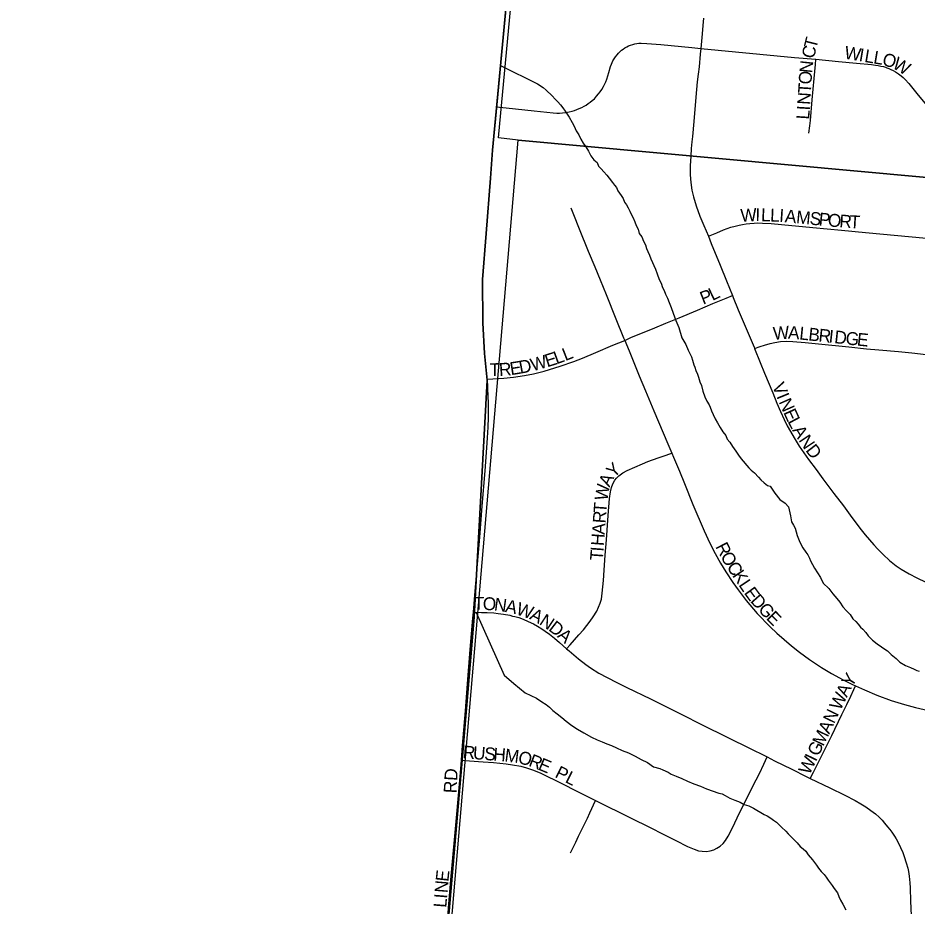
# Model space of a CAD drawing. Extents: x 1410790 to 1770854, y 448063 to 770588.
# Drawn here: x 1514996 to 1518488, y 622690 to 626139 of the extents above; entities that cross this region are included whole.
import ezdxf

# ---------------------------------------------------------------- set-up
doc = ezdxf.new("R2010")
doc.units = 0
for name, color, linetype in [('GM_X_Adjacent_County', 7, 'Continuous'), ('GM_X_City_Street', 7, 'Continuous'), ('GM_X_City_Street_Text', 7, 'Continuous'), ('GM_X_Corporation', 7, 'Continuous'), ('GM_X_County', 7, 'Continuous'), ('GM_X_Minor_River', 7, 'Continuous'), ('GM_X_Section', 7, 'Continuous'), ('GM_X_Township', 7, 'Continuous')]:
    doc.layers.add(name, color=color, linetype=linetype)

msp = doc.modelspace()

# ---------------------------------------------------------------- linework, layer by layer
at = {"layer": 'GM_X_Adjacent_County'}
msp.add_lwpolyline([(1517339.4, 630939.6), (1517193.5, 629397.8), (1517069.8, 628090.7), (1516949.9, 626822.9), (1516853.3, 625802.4), (1516836.6, 625625.7), (1516829.1, 625517.4), (1516813.1, 625302.8), (1516798.6, 625124.4), (1516799.3, 624956.3), (1516805.5, 624838), (1516815.9, 624733.7), (1516765.5, 623815), (1516721.1, 623275.7), (1516626.6, 622180.1), (1516525.9, 620993.2), (1516461.1, 620230.1), (1516373.4, 619132.2)], dxfattribs=at)
at = {"layer": 'GM_X_City_Street'}
for points in [[(1517655.8, 626137.8), (1517652.8, 626109.5), (1517650, 626077.9), (1517644.9, 626021.2)], [(1516851.5, 625794.1), (1516889.8, 625790.2), (1516998.7, 625778.9), (1517072, 625771.6), (1517086.1, 625770.3), (1517096.7, 625770.3), (1517108.7, 625771.3), (1517121.6, 625772.8), (1517134.9, 625775.2), (1517145.5, 625777.6), (1517154.9, 625780.4), (1517164.6, 625783.7), (1517173.5, 625787.3), (1517183.2, 625791.9), (1517192.9, 625796.9), (1517200.6, 625801.4), (1517208.5, 625806.7), (1517216.2, 625812.3), (1517224.3, 625818.8), (1517232.3, 625825.7), (1517241, 625835.3), (1517248.7, 625844.4), (1517254.9, 625852.9), (1517261.3, 625862.2), (1517268, 625872.8), (1517273.5, 625883), (1517277.1, 625891.9), (1517280.4, 625901.3), (1517288.7, 625926.9), (1517295.3, 625950.9), (1517298.1, 625959.9), (1517300.7, 625966.1), (1517303.8, 625972.3), (1517308.7, 625980.7), (1517314, 625988.4), (1517320.3, 625996.3), (1517326.2, 626003), (1517332, 626008.7), (1517337.7, 626013.8), (1517343.7, 626018.5), (1517350.4, 626023.2), (1517357.6, 626027.4), (1517364.3, 626030.8), (1517372.3, 626033.9), (1517381.1, 626036.7), (1517389.1, 626038.6), (1517397.6, 626040.2), (1517405.3, 626041), (1517413.7, 626041.5), (1517435.4, 626040.6), (1517490.1, 626035.8), (1517609.9, 626024.5), (1517644.9, 626021.2)], [(1517644.9, 626021.2), (1517642.8, 625998.4), (1517638.2, 625950.1), (1517635.1, 625921.7), (1517631.6, 625891.8), (1517625.9, 625831.4), (1517617.8, 625737.9), (1517612.7, 625679.2), (1517610.4, 625659.2), (1517608.3, 625633.1), (1517606.1, 625602.4), (1517603.7, 625564.9), (1517604.3, 625531.1), (1517606.2, 625501.2), (1517610.6, 625471.6), (1517616.7, 625445.7), (1517627.2, 625410.9), (1517641.8, 625370.6), (1517657.3, 625334.3), (1517674.5, 625293)], [(1517644.9, 626021.2), (1518008.7, 625986.3), (1518091.4, 625978.8)], [(1518064.1, 625692.7), (1518067.8, 625720.3), (1518070.2, 625741.3), (1518076.7, 625822), (1518084.5, 625904.9), (1518089.5, 625958.1), (1518091.4, 625978.8)], [(1518091.4, 625978.8), (1518179.1, 625970.7), (1518249.6, 625964.2), (1518307.2, 625958.3), (1518322.3, 625956.4), (1518332.6, 625954.7), (1518344.1, 625952.5), (1518354, 625950.3), (1518361.5, 625948.1), (1518367.3, 625946.2), (1518374.5, 625943.4), (1518382.5, 625939.7), (1518391.9, 625934.9), (1518401, 625929.7), (1518412.7, 625921.9), (1518421.9, 625914.7), (1518430.2, 625907.8), (1518438.2, 625900), (1518451.7, 625885.2), (1518483.5, 625846.4), (1518545.6, 625770.8)], [(1517140.5, 625402), (1517150.7, 625376.2), (1517173, 625320.5), (1517208.8, 625234.7), (1517233.6, 625173.6), (1517254.7, 625123), (1517277.9, 625065.8), (1517315.5, 624971.5), (1517345.5, 624898.8), (1517350, 624888.4)], [(1517674.5, 625293), (1517707, 625306.2), (1517733.6, 625317), (1517747.5, 625322.2), (1517762.2, 625327), (1517777.9, 625331.3), (1517793.9, 625335.2), (1517807, 625337.8), (1517821.3, 625340.4), (1517835.6, 625342.2), (1517852.2, 625343.4), (1517866, 625343.9), (1517885, 625343.6), (1517917.7, 625341.6), (1517958, 625337.8), (1518080.4, 625325.7), (1518190.7, 625315.3), (1518284.4, 625306.6), (1518521.2, 625284.3), (1518649.4, 625271.8), (1518832.7, 625254.6), (1518999.9, 625238.7)], [(1517674.5, 625293), (1517674.9, 625292), (1517685.6, 625264.5), (1517720.3, 625179.5), (1517744.9, 625118.8), (1517768.3, 625062)], [(1517350, 624888.4), (1517376.2, 624900.5), (1517412.4, 624915.3), (1517466.9, 624937.5), (1517510.1, 624955), (1517560.6, 624976), (1517632.1, 625006.1), (1517692.2, 625031.1), (1517743.9, 625052.1), (1517768.3, 625062)], [(1517768.3, 625062), (1517771, 625055.3), (1517790.1, 625006.6), (1517813.5, 624952.5), (1517851.8, 624862), (1517853.8, 624856.9)], [(1516818, 624738.3), (1516881.1, 624742.2), (1516918.6, 624745.6), (1516961.7, 624751.8), (1516996.3, 624758.7), (1517037.3, 624768.7), (1517099.7, 624788.2), (1517153, 624806.9), (1517185.9, 624819.9), (1517238.2, 624841), (1517304, 624869.4), (1517350, 624888.4)], [(1517350, 624888.4), (1517366.7, 624847.2), (1517406.2, 624751.2), (1517430.6, 624692.4), (1517462.7, 624614.9), (1517499, 624529.8), (1517517.1, 624487.6), (1517532.2, 624450.9)], [(1517853.8, 624856.9), (1517875.9, 624864.3), (1517892.8, 624869.9), (1517914.6, 624876.1), (1517932.2, 624880.6), (1517954.4, 624883.9), (1517976.7, 624884.9), (1518001.8, 624884.5), (1518050.3, 624879.9), (1518101.6, 624874.9), (1518219.1, 624863.1), (1518287.6, 624856), (1518336.3, 624851.9), (1518412.7, 624844.9), (1518463.3, 624839.9), (1518519.1, 624834)], [(1517853.8, 624856.9), (1517875.7, 624802.2), (1517891.8, 624761.4), (1517924, 624685), (1517940.6, 624644.3), (1517954.4, 624612.1), (1517968.2, 624581.1), (1517980.2, 624557.5), (1517992.9, 624534.6), (1518007.2, 624510.4), (1518027.3, 624477.7), (1518062.9, 624426.6), (1518092.2, 624387.5), (1518118.7, 624351.9), (1518161.8, 624295), (1518198.4, 624246.8), (1518224.7, 624209.9), (1518261.9, 624160.2), (1518282.2, 624134.4), (1518316.5, 624094.6), (1518332.2, 624077.8), (1518353.2, 624057.1), (1518377.5, 624034.9), (1518403.5, 624014.3), (1518422.8, 624001.2), (1518454.1, 623983), (1518483.2, 623967.4), (1518517.9, 623951)], [(1516763.3, 623833.7), (1516770.4, 623915.6), (1516787.6, 624125), (1516797.6, 624245.6), (1516808.1, 624382), (1516815.7, 624471.2), (1516818.1, 624510.7), (1516820, 624551.2), (1516821.4, 624588.9), (1516821.9, 624624.7), (1516821.4, 624648.5), (1516820.9, 624668.1), (1516819.5, 624706.7), (1516818, 624738.3)], [(1517124.8, 623691.7), (1517138.9, 623707.7), (1517155.4, 623726.4), (1517172.1, 623746.2), (1517190, 623765.5), (1517203.3, 623781.9), (1517216.2, 623799.7), (1517227.2, 623816.2), (1517241.2, 623838.5), (1517248.4, 623852.9), (1517254.7, 623868.4), (1517259.3, 623884.8), (1517263, 623908), (1517267.9, 623957.2), (1517270.2, 623996.7), (1517274.4, 624055.6), (1517279.3, 624114.5), (1517286.3, 624209.4), (1517291.6, 624274.8), (1517295.1, 624300.3), (1517298.6, 624317), (1517303.9, 624332.1), (1517312.2, 624346.5), (1517318.7, 624354.4), (1517327.5, 624363.2), (1517342.6, 624374.6), (1517359.2, 624383.9), (1517419.2, 624409.9), (1517440.3, 624418.5), (1517480.1, 624433.3), (1517498.6, 624439.5), (1517532.2, 624450.9)], [(1517532.2, 624450.9), (1517539.7, 624434.7), (1517561.9, 624381.3), (1517581.3, 624333.1), (1517614.7, 624251.2), (1517657.8, 624149), (1517679.9, 624101.7), (1517701.1, 624061.2), (1517721.7, 624023.7), (1517741.9, 623990.5), (1517769.7, 623948.9), (1517790.2, 623920.6), (1517821.8, 623878.9), (1517863.8, 623829), (1517914.2, 623777.7), (1517940.4, 623753.1), (1517996.8, 623703.6), (1518027.5, 623679.3), (1518067.2, 623650.6), (1518113.1, 623619.5), (1518152.2, 623595.9), (1518198.1, 623571.1), (1518233.1, 623553.7), (1518245.8, 623548.2)], [(1516716.6, 623259.3), (1516721.3, 623316.7), (1516731.8, 623450.7), (1516740.4, 623555.6), (1516750.8, 623689.6), (1516761.3, 623810.7), (1516763.3, 623833.7)], [(1516763.3, 623833.7), (1516794.5, 623833.2), (1516815.8, 623832.9), (1516842.3, 623831.1), (1516859.7, 623829), (1516879.8, 623826.3), (1516904.2, 623821.8), (1516915.3, 623819.1), (1516924, 623817), (1516938.8, 623812.8), (1516955.6, 623806.5), (1516975.1, 623798.4), (1516995.6, 623788.2), (1517011.2, 623779.5), (1517028, 623769.5), (1517041.8, 623760.5), (1517058.4, 623748.5), (1517077.6, 623732.9), (1517097.2, 623716.1), (1517124.8, 623691.7)], [(1517124.8, 623691.7), (1517134, 623683.6), (1517170.8, 623652.9), (1517198.7, 623630.7), (1517216.7, 623617.7), (1517249.2, 623597.6), (1517317.3, 623562.1), (1517358.4, 623541.8), (1517449.8, 623497.5), (1517578.8, 623433.4), (1517640.1, 623402), (1517758, 623344.4), (1517828.6, 623309.4), (1517902.3, 623272.2)], [(1518069.7, 623189.2), (1518081.9, 623213.5), (1518114.1, 623277.9), (1518136.1, 623322.4), (1518153.3, 623355.9), (1518165.2, 623380.2), (1518179.7, 623410.1), (1518192.5, 623436.6), (1518211.5, 623475.4), (1518226.9, 623508.5), (1518239.3, 623534.5), (1518245.8, 623548.2)], [(1518245.8, 623548.2), (1518279.9, 623532.9), (1518327.9, 623512.2), (1518383.2, 623491.7), (1518435, 623475.2), (1518477.6, 623463.9), (1518512.3, 623456.7), (1518549.3, 623450.2), (1518590.1, 623444.2), (1518664.3, 623436), (1518727.2, 623430.1), (1518842, 623418.3), (1518884.3, 623413.7), (1518917.5, 623410.8)], [(1517236.1, 623103.7), (1517375.2, 623035.3), (1517446.4, 622999.4), (1517501.5, 622971), (1517547.9, 622947.8), (1517594.2, 622924.6), (1517619.1, 622914.2), (1517636.6, 622908.6), (1517650.1, 622906.3), (1517667.4, 622906), (1517681.2, 622908.1), (1517696.2, 622912.5), (1517707.8, 622918.3), (1517720.6, 622926.4), (1517732.1, 622936.8), (1517740.8, 622948.4), (1517751.4, 622964.6), (1517769.2, 623000.6), (1517794.5, 623053.1), (1517810.7, 623085.4), (1517846.9, 623158.9), (1517872.5, 623208.4), (1517889.2, 623244.1), (1517902.3, 623272.2)], [(1517902.3, 623272.2), (1517930.9, 623257.8), (1517998.6, 623224.6), (1518054.2, 623196.6), (1518069.7, 623189.2)], [(1516668.1, 622702.4), (1516675.5, 622796), (1516698.9, 623050.7), (1516712.7, 623210.9), (1516716.6, 623259.3)], [(1516716.6, 623259.3), (1516747.6, 623257.3), (1516800.9, 623253.8), (1516840.8, 623250.9), (1516890.1, 623245.7), (1516914.5, 623242.2), (1516946.9, 623236.5), (1516968.9, 623230.6), (1516996.1, 623221.4), (1517024.6, 623209.2), (1517106.3, 623169.8), (1517164.7, 623140), (1517236.1, 623103.7)], [(1518069.7, 623189.2), (1518146.1, 623153.1), (1518204.3, 623124), (1518243.4, 623103.8), (1518266.2, 623090.6), (1518284.9, 623078.9), (1518305.3, 623064.8), (1518322.4, 623051.2), (1518336.8, 623038.3), (1518348.2, 623026.6), (1518358.2, 623014.9), (1518369.3, 623001.7), (1518378, 622991.1), (1518386.1, 622980.3), (1518396.3, 622965.6), (1518403.3, 622954.5), (1518410.8, 622940.9), (1518420.1, 622921.4), (1518428.5, 622901.6), (1518434.2, 622886.5), (1518442.3, 622861.9), (1518448, 622840.3), (1518450.7, 622827.4), (1518453.4, 622809.3), (1518454.9, 622796.7), (1518456.1, 622783.5), (1518457.4, 622764.5), (1518459.1, 622712.6), (1518460.9, 622657.5)], [(1517139.6, 622900.6), (1517148.4, 622918), (1517160.2, 622941.4), (1517171.1, 622964.9), (1517195.3, 623014.3), (1517205.3, 623034.5), (1517214.7, 623055.2), (1517236.1, 623103.7)], [(1516624.7, 622155.6), (1516639.7, 622360.7), (1516647.9, 622462.2), (1516654.5, 622542.8), (1516662.6, 622632.4), (1516668.1, 622702.4)]]:
    msp.add_lwpolyline(points, dxfattribs=at)
at = {"layer": 'GM_X_Corporation'}
for points in [[(1516399, 619440.9), (1516626.6, 622180.1), (1516721.1, 623275.7), (1516765.5, 623815), (1516815.9, 624733.7), (1516805.5, 624838), (1516799.3, 624956.3), (1516798.6, 625124.4), (1516813.1, 625302.8), (1516829.1, 625517.4), (1516836.6, 625625.7), (1517842.6, 636258), (1517955.8, 637494.3), (1518046.7, 638486.5), (1518156.8, 639578.3), (1518331.8, 641513.1), (1518983.8, 648721.9)], [(1514145.2, 633864.2), (1515638.4, 633722.2), (1515727.3, 634707.3), (1515831.7, 635865.4), (1515911.8, 635861.8), (1515961.8, 636458.2), (1517842.6, 636258), (1516836.6, 625625.7), (1516829.1, 625517.4), (1516813.1, 625302.8), (1516798.6, 625124.4), (1516799.3, 624956.3), (1516805.5, 624838), (1516815.9, 624733.7), (1516765.5, 623815), (1516721.1, 623275.7), (1516626.6, 622180.1), (1516399, 619440.9)]]:
    msp.add_lwpolyline(points, dxfattribs=at)
at = {"layer": 'GM_X_County'}
msp.add_lwpolyline([(1517339.4, 630939.6), (1517193.5, 629397.8), (1517069.8, 628090.7), (1516949.9, 626822.9), (1516853.3, 625802.4), (1516836.6, 625625.7), (1516829.1, 625517.4), (1516813.1, 625302.8), (1516798.6, 625124.4), (1516799.3, 624956.3), (1516805.5, 624838), (1516815.9, 624733.7), (1516765.5, 623815), (1516721.1, 623275.7), (1516626.6, 622180.1), (1516525.9, 620993.2), (1516461.1, 620230.1), (1516373.4, 619132.2)], dxfattribs=at)
at = {"layer": 'GM_X_Minor_River'}
for points in [[(1516871.3, 625953), (1517011.2, 625883.3), (1517033.1, 625869.1), (1517045, 625858.9), (1517068.8, 625836.6), (1517080.7, 625824.4), (1517090.7, 625814.3), (1517100.6, 625802.2), (1517110.5, 625790), (1517118.4, 625777.9), (1517126.3, 625765.8), (1517134.2, 625753.7), (1517146, 625733.5), (1517153.9, 625719.4), (1517161.8, 625701.2), (1517171.6, 625685.1), (1517179.5, 625669), (1517189.4, 625652.8), (1517199.3, 625638.7), (1517209.1, 625622.5), (1517219, 625604.4), (1517230.8, 625588.2), (1517242.8, 625578), (1517248.7, 625563.9), (1517258.6, 625553.8), (1517268.5, 625541.7), (1517280.4, 625529.5), (1517290.3, 625517.4), (1517302.2, 625501.2), (1517310.1, 625491.1), (1517318, 625481), (1517323.9, 625468.9), (1517335.8, 625450.7), (1517343.7, 625438.6), (1517349.6, 625424.5), (1517357.5, 625414.4), (1517363.4, 625402.3), (1517369.3, 625390.2), (1517375.2, 625378.1), (1517383.1, 625364), (1517388.9, 625347.9), (1517394.8, 625333.8), (1517402.7, 625319.7), (1517406.6, 625303.5), (1517416.5, 625289.4), (1517422.3, 625273.3), (1517430.2, 625259.2), (1517434.1, 625245.1), (1517440, 625233), (1517445.9, 625218.9), (1517451.8, 625204.8), (1517469.4, 625164.5), (1517475.3, 625146.4), (1517483.1, 625124.2), (1517491, 625110.1), (1517496.8, 625094), (1517502.7, 625081.9), (1517508.6, 625067.8), (1517516.5, 625051.7), (1517522.3, 625035.6), (1517530.2, 625015.4), (1517538, 624993.3), (1517547.7, 624965.1), (1517559.5, 624938.9), (1517571.2, 624898.6), (1517587, 624872.4), (1517596.8, 624850.2), (1517602.7, 624838.1), (1517608.6, 624824), (1517612.5, 624812), (1517618.3, 624793.8), (1517622.2, 624783.8), (1517626.1, 624771.7), (1517632, 624757.6), (1517635.9, 624745.5), (1517641.8, 624727.4), (1517647.6, 624713.3), (1517653.5, 624691.2), (1517661.3, 624669), (1517669.1, 624652.9), (1517677, 624638.8), (1517680.9, 624628.7), (1517686.8, 624614.6), (1517692.7, 624600.5), (1517700.6, 624584.3), (1517710.4, 624568.2), (1517720.3, 624550), (1517730.2, 624533.9), (1517742.1, 624519.7), (1517747.9, 624505.6), (1517757.8, 624493.5), (1517767.7, 624477.3), (1517781.6, 624459.1), (1517791.4, 624443), (1517801.3, 624428.8), (1517831.1, 624394.4), (1517841, 624384.3), (1517852.9, 624374.1), (1517868.8, 624357.9), (1517878.7, 624347.8)], [(1517878.7, 624347.8), (1517890.6, 624335.6), (1517904.5, 624325.4), (1517914.5, 624323.3), (1517932.3, 624295.1), (1517952.1, 624270.8), (1517972, 624256.5), (1517985.9, 624242.3), (1517993.6, 624208.2), (1517997.4, 624184), (1518005.3, 624171.9), (1518011.2, 624159.8), (1518019, 624131.7), (1518028.8, 624105.5), (1518040.6, 624083.3), (1518052.5, 624067.1), (1518060.4, 624057), (1518066.3, 624042.9), (1518070.2, 624032.8), (1518078.1, 624018.7), (1518085.9, 624004.6), (1518109.7, 623968.2), (1518119.5, 623946), (1518141.3, 623925.7), (1518157.2, 623905.5), (1518173, 623887.3), (1518184.9, 623873.1), (1518196.8, 623854.9), (1518210.6, 623838.8), (1518224.5, 623824.6), (1518234.4, 623808.4), (1518246.3, 623798.2), (1518256.2, 623788.1), (1518264.2, 623776), (1518274.1, 623767.9), (1518286, 623755.7), (1518293.9, 623741.6), (1518311.8, 623725.3), (1518329.7, 623711.1), (1518345.6, 623698.9), (1518359.5, 623690.7), (1518369.5, 623684.6), (1518383.4, 623670.4), (1518403.3, 623654.2), (1518417.1, 623640), (1518439.1, 623627.7), (1518459, 623619.5), (1518473, 623613.3), (1518482.9, 623607.2), (1518492.9, 623605.1)], [(1516774, 623833.2), (1516882.6, 623589.6), (1516920.4, 623557.1), (1516964.1, 623520.6), (1517008, 623500), (1517027.9, 623485.8), (1517045.8, 623475.6), (1517057.8, 623465.4), (1517071.7, 623453.2), (1517087.6, 623439), (1517105.5, 623424.8), (1517123.4, 623410.6), (1517145.2, 623394.3), (1517167.1, 623380), (1517191, 623365.7), (1517220.9, 623349.4), (1517242.9, 623339.1), (1517262.8, 623330.9), (1517280.8, 623322.7), (1517298.8, 623316.4), (1517318.7, 623308.2), (1517340.7, 623298), (1517364.6, 623287.7), (1517390.5, 623275.4), (1517414.4, 623263.1), (1517438.4, 623250.8), (1517462.2, 623234.5), (1517486.2, 623228.2), (1517498.2, 623222.1), (1517518.1, 623213.8), (1517530.1, 623205.7), (1517550, 623197.5), (1517572, 623189.2), (1517593.9, 623179), (1517617.9, 623168.7), (1517643.8, 623158.4), (1517667.8, 623148.1), (1517715.7, 623131.5), (1517727.7, 623129.4), (1517739.6, 623123.3), (1517757.6, 623113), (1517777.5, 623104.8), (1517797.5, 623096.6), (1517813.4, 623088.4), (1517831.4, 623082.2), (1517849.3, 623074), (1517891.2, 623049.5), (1517903.1, 623043.3), (1517917.1, 623035.2), (1517927, 623027), (1517939, 623018.9), (1517948.9, 623008.7), (1517958.8, 623000.6), (1517974.7, 622984.4), (1517984.6, 622974.2), (1517998.5, 622960.1), (1518018.4, 622939.8), (1518030.3, 622925.6), (1518042.2, 622915.5), (1518052.1, 622907.3), (1518062, 622893.2), (1518077.9, 622872.9), (1518085.8, 622862.8), (1518093.7, 622852.7), (1518101.6, 622840.6), (1518111.5, 622828.4), (1518123.4, 622816.3), (1518131.3, 622806.2), (1518139.2, 622794), (1518147.2, 622783.9), (1518155.1, 622773.8), (1518163, 622761.7), (1518174.9, 622745.5), (1518180.7, 622731.4), (1518186.6, 622717.3), (1518196.5, 622701.1), (1518208.3, 622678.9)]]:
    msp.add_lwpolyline(points, dxfattribs=at)
at = {"layer": 'GM_X_Section'}
for points in [[(1522667.1, 630530.5), (1522174.5, 625186.4), (1516936.9, 625665.1), (1516859.8, 625674.3), (1517358.6, 630990.4)], [(1516936.9, 625665.1), (1522174.5, 625186.4), (1522801.4, 625129.5), (1522551.9, 622046.6), (1516639.8, 622176)]]:
    msp.add_lwpolyline(points, close=True, dxfattribs=at)
at = {"layer": 'GM_X_Township'}
msp.add_lwpolyline([(1516373.4, 619132.2), (1516461.1, 620230.1), (1516525.9, 620993.2), (1516626.6, 622180.1), (1516721.1, 623275.7), (1516765.5, 623815), (1516815.9, 624733.7), (1516805.5, 624838), (1516799.3, 624956.3), (1516798.6, 625124.4), (1516813.1, 625302.8), (1516829.1, 625517.4), (1516836.6, 625625.7), (1516853.3, 625802.4), (1516949.9, 626822.9), (1517069.8, 628090.7), (1517193.5, 629397.8), (1517339.4, 630939.6)], dxfattribs=at)

# ---------------------------------------------------------------- texts
at = {"layer": 'GM_X_City_Street_Text'}
for s, rotation, p in [('T', 75.9704, (1518093, 626017)), ('C', 76.27, (1518083.7, 625978.6)), ('W', 350.593, (1518199.7, 625981.7)), ('I', 350.5592, (1518256.1, 625972.3)), ('L', 350.6055, (1518277.8, 625968.7)), ('L', 350.5871, (1518312.6, 625963)), ('O', 344.3068, (1518345.9, 625957.5)), ('W', 329.5899, (1518385.1, 625947)), ('N', 83.9893, (1518076.9, 625923.6)), ('O', 86.4237, (1518074.2, 625880.2)), ('T', 86.4322, (1518072, 625845.1)), ('N', 86.4348, (1518069.3, 625801.2)), ('L', 86.4322, (1518065.7, 625744.1)), ('I', 86.4379, (1518067.9, 625779.3)), ('W', 3.3141, (1517800.3, 625348)), ('I', 359.2131, (1517856.4, 625351.3)), ('L', 357.9234, (1517878.1, 625351)), ('L', 357.5128, (1517913.2, 625349.8)), ('I', 356.1946, (1517948.1, 625348.2)), ('A', 354.8125, (1517969.7, 625346.8)), ('M', 354.6192, (1518013.5, 625342.8)), ('S', 354.6102, (1518066, 625337.9)), ('P', 354.6124, (1518101.1, 625334.6)), ('O', 354.7555, (1518136.3, 625331.3)), ('R', 356.0098, (1518181.3, 625327.1)), ('T', 356.6021, (1518221.3, 625324.4)), ('P', 21.5985, (1517654, 625026.4)), ('L', 25.5988, (1517690.2, 625040.9)), ('W', 4.5444, (1517927.2, 624890.3)), ('A', 356.3473, (1517982.4, 624894.8)), ('L', 354.1983, (1518025.8, 624892.1)), ('B', 353.9173, (1518060.7, 624888.5)), ('R', 353.9173, (1518100.1, 624884.3)), ('I', 353.9132, (1518139.5, 624880.1)), ('D', 353.9121, (1518161.4, 624877.8)), ('G', 353.9093, (1518205.1, 624873.1)), ('E', 354.2296, (1518249.2, 624868.4)), ('E', 17.343, (1517049.1, 624783.6)), ('L', 19.9389, (1517085, 624794.9)), ('L', 21.7079, (1517119.6, 624807.5)), ('R', 3.4773, (1516863.7, 624750.1)), ('E', 8.9745, (1516908.3, 624753.1)), ('D', 10.4335, (1516944.4, 624758.8)), ('W', 15.5617, (1516992.4, 624767.8)), ('T', 0.3825, (1516825.6, 624749.8)), ('V', 291.8582, (1517921, 624713.1)), ('I', 292.3456, (1517937.6, 624671.8)), ('N', 293.7051, (1517946.5, 624650.2)), ('E', 294.4791, (1517964.4, 624609.3)), ('L', 298.1183, (1517980.6, 624574.1)), ('A', 301.5754, (1517998.8, 624540.2)), ('N', 303.555, (1518022.8, 624501.1)), ('D', 307.7144, (1518049.5, 624461.3)), ('Y', 43.4543, (1517307.3, 624352.4)), ('A', 63.7966, (1517290.7, 624316.7)), ('W', 79.9794, (1517281.9, 624263.9)), ('T', 85.7878, (1517278.5, 624217)), ('R', 85.7948, (1517275.6, 624177.5)), ('A', 85.7882, (1517272.3, 624133.6)), ('H', 85.7986, (1517269.1, 624089.7)), ('R', 296.7388, (1517700.7, 624088.9)), ('T', 85.7878, (1517264.9, 624032.7)), ('I', 85.7858, (1517267.5, 624067.8)), ('O', 299.4701, (1517719.8, 624051.3)), ('C', 303.6537, (1517743.5, 624009.6)), ('K', 303.7879, (1517765.5, 623976.5)), ('L', 303.7924, (1517790, 623939.9)), ('E', 306.158, (1517810.9, 623908.8)), ('T', 359.5628, (1516763.8, 623843.4)), ('D', 311.6794, (1517834.9, 623876.3)), ('O', 357.0263, (1516798.4, 623843.1)), ('N', 352.2826, (1516841.3, 623841)), ('A', 348.2914, (1516883.9, 623835.2)), ('W', 340.9722, (1516925.4, 623826.7)), ('G', 312.587, (1517864.8, 623842.8)), ('A', 332.1397, (1516977.6, 623808.9)), ('N', 326.8373, (1517015.5, 623788.9)), ('E', 314.87, (1517896, 623808.8)), ('D', 322.2515, (1517051.4, 623765.5)), ('A', 318.9436, (1517085.6, 623739)), ('Y', 58.6108, (1518230.8, 623539.7)), ('A', 63.2004, (1518211.5, 623501.3)), ('W', 64.3147, (1518186.8, 623450)), ('N', 64.305, (1518162, 623398.5)), ('M', 64.3134, (1518120.1, 623311.2)), ('A', 64.3217, (1518143, 623358.8)), ('R', 355.8434, (1516720.5, 623267)), ('U', 355.8715, (1516760, 623264.1)), ('S', 355.8433, (1516803.9, 623260.9)), ('H', 355.8715, (1516839, 623258.4)), ('M', 352.9879, (1516882.2, 623255.3)), ('G', 64.305, (1518101, 623271.6)), ('O', 345.8683, (1516933, 623249.1)), ('R', 338.4647, (1516974.1, 623238.9)), ('E', 337.3108, (1517010.6, 623224.5)), ('W', 64.3147, (1518066.7, 623200.2)), ('I', 64.3148, (1518091.5, 623251.7)), ('PL', 333.435, (1517076.1, 623195.6)), ('RD', 86.8222, (1516697.3, 623130.5)), ('E', 84.0746, (1516665.9, 622786.9)), ('N', 85.2618, (1516662.3, 622743.3)), ('L', 85.4043, (1516657.7, 622686.3)), ('I', 85.3816, (1516660.5, 622721.4))]:
    msp.add_text(s, height=50, rotation=rotation, dxfattribs=at).set_placement(p)

doc.saveas('drawing.dxf')
